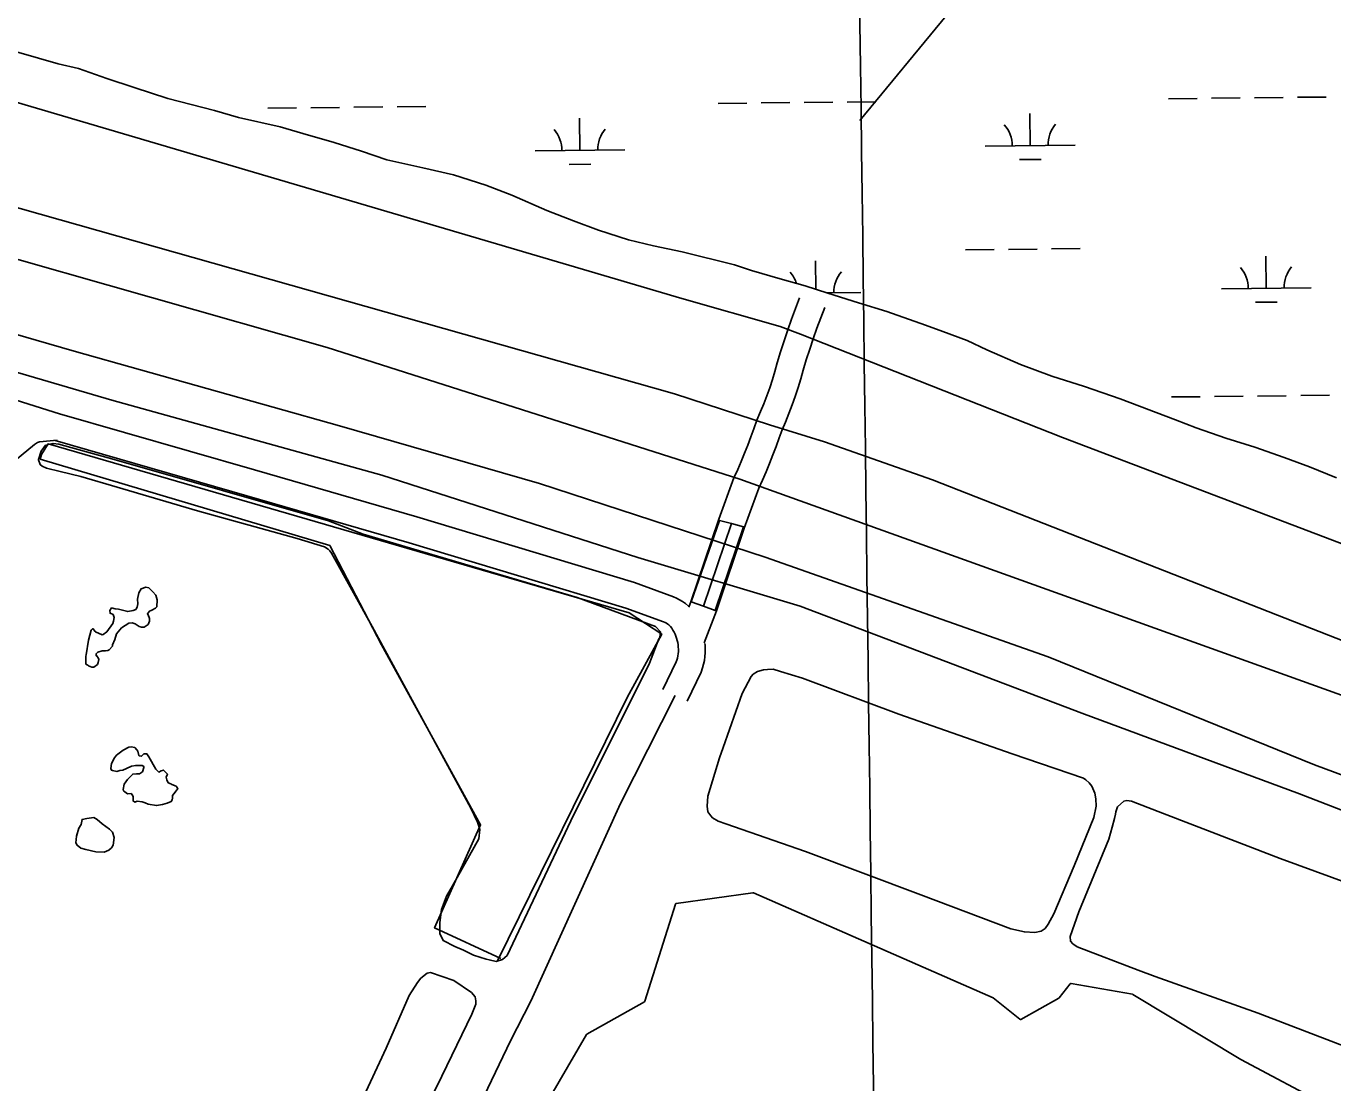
# Model space of a CAD drawing. Extents: x 3734862 to 3772949, y 391520 to 417239.
# Drawn here: x 3740576 to 3742033, y 411803 to 412981 of the extents above; entities that cross this region are included whole.
import ezdxf

# ---------------------------------------------------------------- set-up
doc = ezdxf.new("R2010")
doc.units = 0
for name, color, linetype in [('V-BRDG-OTLN', 7, 'Continuous'), ('V-GRID-MAJR', 7, 'Continuous'), ('V-LEVE-TOET', 7, 'Continuous'), ('V-ROAD-CNTR', 7, 'Continuous'), ('V-SITE-VEGE', 7, 'Continuous'), ('V-TOPO-SHOR', 7, 'Continuous'), ('V-WETL-SWMP', 7, 'Continuous')]:
    doc.layers.add(name, color=color, linetype=linetype)

msp = doc.modelspace()

# ---------------------------------------------------------------- linework, layer by layer
at = {"layer": 'V-BRDG-OTLN'}
msp.add_line((3741331.306, 412334.48), (3741362.4620000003, 412426.54600000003), dxfattribs=at)
msp.add_lwpolyline([(3741375.639, 412423.081), (3741344.311, 412329.766), (3741331.306, 412334.48), (3741317.4080000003, 412339.518), (3741348.986, 412430.087), (3741362.464, 412426.54600000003)], close=True, dxfattribs=at)
at = {"layer": 'V-GRID-MAJR'}
msp.add_spline([(3741709.628, 396887.316), (3741632.95, 402946.574), (3741556.258, 409006.89400000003), (3741479.5670000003, 415067.217), (3741479.554, 415068.275)], degree=3, dxfattribs=at)
at = {"layer": 'V-LEVE-TOET'}
for points in [[(3738852.917291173, 413396.43610993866), (3739138.355, 413315.577), (3740264.708, 412984.864), (3741306.929, 412677.569), (3741416.654, 412646.382), (3741439.2460000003, 412637.689), (3741731.329, 412522.685), (3742578.554, 412200.203), (3743221.319, 411958.22000000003), (3743367.481, 411908.066)], [(3744926.801, 411188.305), (3744890.365, 411207.271), (3744850.841, 411205.862), (3744810.733, 411224.88800000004), (3744044.146, 411535.033), (3743485.573, 411757.27), (3743467.026, 411746.549), (3743430.168, 411739.802), (3743419.088, 411736.309), (3743236.431, 411801.754), (3743192.829, 411831.862), (3743145.7320000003, 411873.052), (3742641.723, 412061.326), (3741586.544, 412475.393), (3741465.978, 412517.778), (3741404.737, 412536.63800000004), (3741298.745, 412571.44), (3740526.987, 412789.806), (3739718.973, 413038.159), (3738899.6380000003, 413268.325), (3738854.3686069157, 413281.0865020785)]]:
    msp.add_lwpolyline(points, dxfattribs=at)
at = {"layer": 'V-ROAD-CNTR'}
for points in [[(3738852.0452568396, 413216.27054169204), (3739597.622765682, 412996.95698032), (3740128.190704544, 412846.09928203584), (3740911.505137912, 412622.81472860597), (3741371.739217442, 412476.00802221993), (3742051.4058581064, 412231.98151027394), (3742605.741749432, 412017.091940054), (3743130.7246994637, 411814.8743444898), (3743608.337744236, 411634.0637061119), (3744107.446746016, 411440.79309265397)], [(3738862.2942185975, 413035.2024879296), (3739022.991890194, 412982.7736801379), (3739237.391814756, 412927.0790535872), (3739448.4585445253, 412875.4529923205), (3739688.293921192, 412804.15180117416), (3739880.020442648, 412746.4430397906), (3739967.917661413, 412724.2148040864), (3739993.087020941, 412720.19850927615), (3740054.5375774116, 412712.6155230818), (3740096.249078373, 412703.8485136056), (3740134.5330100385, 412695.15832713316), (3740288.04033329, 412649.990462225), (3740430.4402741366, 412606.5112605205), (3740613.466301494, 412548.8953978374), (3740830.479204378, 412486.5272709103), (3741011.4705691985, 412434.0216055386), (3741254.1950331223, 412360.7716869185), (3741297.66734374, 412344.85083063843), (3741301.0307630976, 412343.4348643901), (3741304.4614588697, 412341.682211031), (3741307.7598765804, 412339.6727004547), (3741310.896229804, 412337.4239943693), (3741314.4470393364, 412334.45456440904), (3741315.0613755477, 412333.7211423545)], [(3741314.913346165, 412333.4937936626), (3741317.176527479, 412339.52169926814), (3741348.3091210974, 412431.5185333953), (3741365.0697888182, 412477.5157095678), (3741369.364919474, 412487.0437358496), (3741373.2489636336, 412496.01721718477), (3741376.993625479, 412505.03333852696), (3741380.595191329, 412514.0905191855), (3741384.05342885, 412523.1802409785), (3741387.3625016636, 412532.2965558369), (3741390.7461321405, 412542.0762517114), (3741394.809477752, 412551.46727974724), (3741398.381614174, 412560.2770057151), (3741401.7551311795, 412569.1778411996), (3741404.924549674, 412578.162201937), (3741407.889207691, 412587.23085147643), (3741410.6488047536, 412596.3754553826), (3741413.297182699, 412605.94149275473), (3741417.064430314, 412618.28286483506), (3741420.9802530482, 412630.47186773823), (3741425.0684561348, 412642.5889435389), (3741429.3277840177, 412654.62515699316), (3741433.7540361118, 412666.57603764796), (3741438.3078173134, 412678.3377866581)], [(3741332.0392663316, 412293.75796621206), (3741345.435472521, 412329.4383007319), (3741376.6148789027, 412421.5734666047), (3741392.8762111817, 412466.2002904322), (3741396.8070805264, 412474.92026415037), (3741400.8690363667, 412484.3047828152), (3741404.7863745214, 412493.73666147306), (3741408.5548086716, 412503.2134808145), (3741412.17457115, 412512.7277590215), (3741415.6394983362, 412522.2734441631), (3741418.7278678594, 412531.19974828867), (3741422.480522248, 412539.8727202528), (3741426.312385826, 412549.32299428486), (3741429.9308688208, 412558.8701588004), (3741433.331450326, 412568.509798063), (3741436.5107923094, 412578.2351485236), (3741439.4691952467, 412588.0385446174), (3741442.104817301, 412597.5585072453), (3741445.693569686, 412609.315135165), (3741449.475746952, 412621.08813226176), (3741453.4235438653, 412632.78905646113), (3741457.5362159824, 412644.41084300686), (3741461.809963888, 412655.94996235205), (3741466.284182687, 412667.50621334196)], [(3740555.7591665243, 412490.26966611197), (3740585.489300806, 412514.7873274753), (3740588.66536524, 412517.0911358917), (3740590.8980559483, 412517.7375662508), (3740610.555135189, 412519.5977133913)], [(3740608.553593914, 412519.09292960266), (3740822.156795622, 412457.70472908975), (3741002.9574308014, 412405.2543944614), (3741244.694966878, 412332.3023130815), (3741286.68265626, 412316.9251693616), (3741288.369236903, 412316.21513560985), (3741289.8125411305, 412315.47778896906), (3741291.19212342, 412314.6372995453), (3741292.507770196, 412313.69400563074), (3741293.1589606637, 412313.149435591), (3741294.195860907, 412311.91153768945), (3741295.681149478, 412309.9086039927), (3741297.040919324, 412307.82230125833), (3741298.27784929, 412305.6527010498), (3741299.3808684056, 412303.41875687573), (3741300.3461539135, 412301.1230816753), (3741301.1768936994, 412298.7650190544), (3741301.863552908, 412296.3697988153), (3741302.405594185, 412293.9353936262), (3741302.8024425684, 412291.47036878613), (3741303.050812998, 412288.9918082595), (3741303.1498327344, 412286.50531265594), (3741303.0982610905, 412284.00850837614), (3741302.9006456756, 412281.5169319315), (3741302.5550025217, 412279.05193117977), (3741302.0608296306, 412276.60754027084), (3741301.4223309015, 412274.19698689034), (3741300.805631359, 412272.3294837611), (3741285.9655316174, 412241.4902357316)], [(3741332.7945915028, 412293.04807523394), (3741332.991187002, 412291.0861917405), (3741333.162167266, 412286.7926873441), (3741333.07373891, 412282.5114916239), (3741332.7353543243, 412278.2450680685), (3741332.1389974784, 412273.9920688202), (3741331.2891703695, 412269.7884597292), (3741330.1916690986, 412265.64501310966), (3741328.682368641, 412261.07451623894), (3741312.9984683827, 412228.4817642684)], [(3740797.452, 411190.054), (3740889.219, 411373.577), (3741027.6040000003, 411665.202), (3741116.116, 411849.715), (3741138.802, 411894.197), (3741238.646, 412114.5), (3741299.4820000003, 412234.98600000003)]]:
    msp.add_lwpolyline(points, dxfattribs=at)
at = {"layer": 'V-SITE-VEGE'}
msp.add_lwpolyline([(3741149.163, 411768.153), (3741200.807, 411856.952), (3741201.182, 411857.321), (3741265.332, 411893.419), (3741265.782, 411893.949), (3741300.008, 412002.286), (3741300.434, 412002.835), (3741300.826, 412002.977), (3741386.225, 412014.99), (3741386.768, 412014.916), (3741515.968, 411958.369), (3741653.94, 411897.71400000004), (3741683.74, 411873.80100000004), (3741684.4020000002, 411873.582), (3741684.858, 411873.70900000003), (3741727.254, 411897.564), (3741727.543, 411897.81200000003), (3741739.9990000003, 411913.387), (3741740.595, 411913.743), (3741740.951, 411913.745), (3741809.2290000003, 411901.74), (3741809.573, 411901.613), (3741930.221, 411828.87200000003), (3742029.369, 411776.31200000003)], dxfattribs=at)
at = {"layer": 'V-TOPO-SHOR'}
for points in [[(3741505.304, 412876.12700000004), (3741601.484, 412992.943), (3741671.899, 413080.188), (3741779.126, 413225.241), (3741913.649, 413385.53), (3742049.333, 413556.97000000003)], [(3738856.2634540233, 413130.4853170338), (3738965.086, 413099.916), (3739232.915, 413017.091), (3739482.632, 412943.355), (3739702.798, 412882.271), (3740072.384, 412776.82), (3740368.623, 412694.207), (3740629.813, 412618.929), (3740925.366, 412535.653), (3741148.18, 412471.145), (3741399.793, 412389.262), (3741715.179, 412277.931), (3742012.151, 412157.433), (3742216.521, 412081.728)], [(3738856.8518144, 413083.7228265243), (3739161.554, 412995.935), (3739452.362, 412912.059), (3739705.481, 412839.619), (3740003.051, 412755.63300000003), (3740393.5330000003, 412645.782), (3740671.526, 412564.143), (3740972.486, 412480.777), (3741257.752, 412388.875), (3741438.799, 412334.51900000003), (3741752.7, 412215.096), (3741995.39, 412125.242), (3742217.85, 412039.099), (3742410.061, 411964.271), (3742754.045, 411823.392), (3743083.464, 411701.685), (3743238.041, 411641.675), (3743590.051, 411495.253), (3743868.258, 411385.206), (3744209.825, 411261.949), (3744443.0270000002, 411170.897), (3744579.065, 411127.485)], [(3740636.921, 412479.069), (3740614.0700000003, 412484.593), (3740598.683, 412488.59), (3740594.032, 412490.54000000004), (3740591.724, 412492.449), (3740589.934, 412497.628), (3740589.9420000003, 412498.097), (3740592.904, 412507.413), (3740597.6920000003, 412513.889), (3740606.154, 412516.093), (3740612.693, 412515.05), (3740674.222, 412498.126), (3740913.295, 412429.612), (3740951.916, 412414.936), (3741190.485, 412344.087), (3741277.5130000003, 412311.766), (3741283.039, 412306.058), (3741282.463, 412299.51300000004), (3741281.505, 412298.12200000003), (3741270.7630000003, 412271.142), (3741183.145, 412095.12), (3741112.338, 411945.043), (3741107.111, 411940.445), (3741100.052, 411938.221), (3741092.1240000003, 411940.224), (3741088.856, 411940.744), (3741074.882, 411945.186), (3741063.741, 411950.98600000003), (3741053.972, 411954.892), (3741040.971, 411961.658), (3741037.356, 411969.67600000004), (3741037.088, 411981.856), (3741039.198, 411996.335), (3741044.59, 412011.23), (3741051.3340000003, 412022.826), (3741080.752, 412075.253), (3741081.855, 412085.536), (3741079.177, 412093.539), (3741071.9390000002, 412109.108), (3741034.663, 412177.608), (3740961.9390000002, 412311.766), (3740916.453, 412393.50800000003), (3740914.626, 412396.346), (3740912.7830000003, 412398.251), (3740908.609, 412400.659), (3740878.327, 412410.049), (3740766.9280000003, 412440.896), (3740677.461, 412467.172), (3740636.921, 412479.069)], [(3741101.38, 411938.9689999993), (3741246.136, 412232.6239999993), (3741284.503, 412303.4529999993), (3741248.411, 412327.0309999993), (3740600.5500000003, 412515.45399999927), (3740593.324, 412503.66099999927), (3740591.853, 412498.50299999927), (3740914.507, 412402.2659999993), (3740972.031, 412291.2319999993), (3741082.698, 412090.7969999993), (3741031.4420000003, 411975.75299999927), (3741105.222, 411941.5329999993)], [(3740655.738, 412269.319), (3740651.489, 412266.587), (3740649.1520000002, 412266.624), (3740647.292, 412267.12200000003), (3740645.4390000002, 412268.086), (3740644.978, 412268.561), (3740642.666, 412270.001), (3740642.811, 412278.875), (3740642.8340000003, 412280.278), (3740645.437, 412296.586), (3740648.423, 412307.75200000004), (3740650.321, 412309.591), (3740653.0700000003, 412306.275), (3740653.531, 412305.8), (3740660.95, 412302.409), (3740661.893, 412302.859), (3740666.148, 412306.06), (3740672.841, 412315.297), (3740673.347, 412317.623), (3740674.348, 412321.813), (3740673.001, 412325.107), (3740669.755, 412326.561), (3740669.339, 412329.837), (3740671.254, 412332.61), (3740675.4420000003, 412331.607), (3740679.1720000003, 412331.079), (3740689.409, 412328.576), (3740695.506, 412329.878), (3740698.322, 412330.765), (3740699.77, 412333.54600000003), (3740700.7660000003, 412337.268), (3740700.383, 412342.412), (3740701.898, 412349.398), (3740704.311, 412354.03), (3740709.478, 412355.814), (3740712.7320000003, 412354.827), (3740717.336, 412350.547), (3740720.543, 412346.75800000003), (3740722.327, 412341.58900000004), (3740721.731, 412333.655), (3740720.308, 412332.277), (3740716.066, 412330.009), (3740713.715, 412329.114), (3740711.325, 412325.88300000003), (3740712.245, 412324.93200000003), (3740713.578, 412320.705), (3740713.5330000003, 412317.904), (3740712.071, 412314.189), (3740707.813, 412310.988), (3740704.542, 412311.041), (3740702.222, 412312.014), (3740697.597, 412314.893), (3740694.343, 412315.88), (3740690.597, 412315.47500000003), (3740682.573, 412310.465), (3740676.853, 412303.549), (3740674.887, 412297.51), (3740672.452, 412291.474), (3740672.43, 412290.07300000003), (3740668.6240000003, 412285.93), (3740667.207, 412285.01900000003), (3740664.397, 412284.597), (3740660.66, 412284.659), (3740655.966, 412283.333), (3740654.0670000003, 412281.494), (3740654.028, 412279.16000000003), (3740654.9620000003, 412279.145), (3740656.787, 412276.311), (3740657.2290000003, 412274.904), (3740656.242, 412271.648), (3740655.738, 412269.319)], [(3741353.037, 412177.069), (3741374.136, 412237.081), (3741384.271, 412256.099), (3741386.6550000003, 412258.868), (3741391.38, 412261.598), (3741397.958, 412263.363), (3741402.644, 412263.755), (3741408.733, 412264.123), (3741417.113, 412261.647), (3741441.322, 412254.233), (3741548.75, 412214.113), (3741675.294, 412169.94), (3741754.861, 412142.906), (3741757.169, 412140.99700000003), (3741760.86, 412137.661), (3741764.073, 412133.866), (3741767.217, 412125.86100000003), (3741768.521, 412119.75800000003), (3741768.8510000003, 412111.33), (3741766.305, 412098.737), (3741744.3710000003, 412044.821), (3741721.509, 411991.387), (3741715.236, 411979.793), (3741711.8880000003, 411975.169), (3741707.6240000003, 411971.96400000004), (3741700.585, 411970.674), (3741688.897, 411971.333), (3741673.514, 411974.86), (3741573.5330000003, 412012.518), (3741444.718, 412060.939), (3741355.8570000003, 412091.866), (3741347.483, 412094.811), (3741340.995, 412098.659), (3741339.156, 412100.56200000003), (3741335.957, 412105.293), (3741335.1210000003, 412111.39), (3741335.773, 412122.609), (3741349.103, 412165.436), (3741353.037, 412177.069)], [(3740699.977, 412117.216), (3740697.153, 412115.86), (3740695.308, 412117.294), (3740695.367, 412121.029), (3740695.384, 412121.963), (3740694.48, 412123.848), (3740693.108, 412125.74), (3740688.897, 412125.341), (3740687.511, 412126.299), (3740684.7460000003, 412128.679), (3740684.302, 412130.088), (3740685.336, 412136.146), (3740689.156, 412141.223), (3740694.861, 412147.203), (3740699.072, 412147.602), (3740702.343, 412147.547), (3740705.65, 412149.831), (3740707.127, 412154.477), (3740707.149, 412155.88), (3740705.298, 412156.84500000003), (3740703.4280000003, 412156.876), (3740698.292, 412156.96), (3740693.6040000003, 412156.101), (3740687.953, 412153.39), (3740683.718, 412151.59), (3740680.441, 412151.17600000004), (3740677.156, 412150.295), (3740672.501, 412151.305), (3740671.1070000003, 412151.797), (3740670.67, 412153.673), (3740671.2290000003, 412159.27), (3740674.598, 412165.289), (3740676.986, 412168.521), (3740684.085, 412174.011), (3740690.677, 412177.173), (3740693.02, 412177.603), (3740697.216, 412177.067), (3740699.506, 412174.226), (3740700.417, 412172.809), (3740701.7430000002, 412168.115), (3740702.203, 412167.642), (3740704.532, 412167.136), (3740705.955, 412168.514), (3740707.379, 412169.893), (3740708.313, 412169.878), (3740710.649, 412169.83900000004), (3740712.931, 412166.532), (3740720.65, 412152.855), (3740723.867, 412149.534), (3740726.691, 412150.889), (3740729.042, 412151.784), (3740733.6380000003, 412147.037), (3740732.184, 412143.791), (3740733.073, 412140.973), (3740734.42, 412137.68), (3740737.2, 412136.234), (3740738.592, 412135.742), (3740743.235, 412133.799), (3740744.611, 412132.373), (3740745.0500000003, 412130.49700000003), (3740744.574, 412130.039), (3740740.761, 412125.429), (3740739.329, 412123.583), (3740739.276, 412120.315), (3740738.779, 412118.453), (3740737.8140000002, 412116.60000000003), (3740733.112, 412114.808), (3740727.951, 412113.491), (3740721.389, 412112.194), (3740712.069, 412113.749), (3740708.822, 412115.205), (3740705.568, 412116.19), (3740699.977, 412117.216)], [(3741815.465, 411928.561), (3741747.576, 411954.468), (3741742.952, 411957.818), (3741740.199, 411961.13800000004), (3741739.8140000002, 411966.291), (3741749.62, 411993.73600000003), (3741782.757, 412074.607), (3741786.72, 412088.112), (3741789.218, 412097.897), (3741790.2320000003, 412102.559), (3741790.744, 412105.358), (3741792.7060000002, 412110.939), (3741799.823, 412116.907), (3741803.112, 412117.79000000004), (3741808.25, 412117.237), (3741838.004, 412105.522), (3741973.774, 412053.243), (3742113.308, 412002.30700000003)], [(3740653.731, 412060.503), (3740642.559, 412063.022), (3740636.977, 412064.515), (3740632.827, 412067.851), (3740631.472, 412070.677), (3740632.059, 412078.14400000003), (3740635.006, 412086.973), (3740637.413, 412091.139), (3740638.437, 412096.73), (3740643.592, 412097.58), (3740651.554, 412098.852), (3740655.253, 412096.453), (3740660.7830000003, 412091.692), (3740669.097, 412085.949), (3740672.315, 412082.62700000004), (3740674.0840000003, 412076.52400000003), (3740673.0130000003, 412068.132), (3740671.09, 412064.892), (3740668.25, 412062.602), (3740663.074, 412060.349), (3740653.731, 412060.503)], [(3740638.31, 411094.75800000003), (3740628.588, 411101.474), (3740624.474, 411107.628), (3740624.971, 411109.492), (3740627.972, 411121.14900000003), (3740640.9760000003, 411143.409), (3740678.84, 411225.664), (3740753.944, 411380.82300000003), (3740861.433, 411598.191), (3740876.312, 411620.423), (3740886.392, 411635.70900000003), (3740899.59, 411669.673), (3740922.4760000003, 411723.61100000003), (3740977.309, 411841.643), (3741003.079, 411900.216), (3741012.217, 411915.05), (3741016.039, 411919.67), (3741023.1520000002, 411925.17100000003), (3741026.912, 411926.048), (3741052.987, 411917.194)], [(3740638.31, 411094.75800000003), (3740652.761, 411090.779), (3740657.485, 411093.509), (3740670.355, 411107.34500000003), (3740678.418, 411113.77), (3740685.0640000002, 411119.279), (3740693.671, 411130.375), (3740761.886, 411265.043), (3740860.08, 411457.75), (3740965.5130000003, 411663.916), (3741033.736, 411799.05100000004), (3741072.971, 411879.411), (3741077.3680000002, 411890.576), (3741077.43, 411894.32), (3741076.5700000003, 411899.016), (3741072.433, 411903.767), (3741052.987, 411917.194)], [(3742089.856, 411826.76300000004), (3741949.433, 411880.523), (3741834.536, 411921.7), (3741815.465, 411928.561)]]:
    msp.add_lwpolyline(points, dxfattribs=at)
at = {"layer": 'V-WETL-SWMP'}
for p, q in [((3740535.125827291, 412961.4006331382), (3740611.679966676, 412939.4072009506)), ((3740611.679966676, 412939.4072009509), (3740634.292965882, 412933.95019771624)), ((3740634.292965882, 412933.95019771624), (3740666.014964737, 412923.06019305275)), ((3740666.014964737, 412923.0601930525), (3740696.381043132, 412912.97551241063)), ((3740696.381043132, 412912.97551241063), (3740734.150067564, 412900.812611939)), ((3740734.150067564, 412900.812611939), (3740786.1852137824, 412887.43820758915)), ((3741347.39561436, 412895.1625304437), (3741379.393793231, 412895.5005222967)), ((3741395.3928826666, 412895.66951822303), (3741427.391061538, 412896.0075100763)), ((3741443.3901509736, 412896.17650600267), (3741475.3883298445, 412896.5144978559)), ((3741491.38741928, 412896.6834937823), (3741523.385598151, 412897.02148563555)), ((3741849.2750506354, 412900.463805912), (3741881.273229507, 412900.801797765)), ((3741897.272318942, 412900.9707936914), (3741929.2704978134, 412901.30878554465)), ((3741945.269587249, 412901.47778147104), (3741977.26776612, 412901.8157733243)), ((3741993.2668555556, 412901.9847692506), (3742025.265034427, 412902.32276110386)), ((3740786.1852137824, 412887.43820758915), (3740812.8692811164, 412879.5664818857)), ((3740812.8692811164, 412879.5664818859), (3740859.2753589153, 412869.0237988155)), ((3740845.5161780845, 412889.86125497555), (3740877.5143569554, 412890.19924682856)), ((3740893.513446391, 412890.36824275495), (3740925.511625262, 412890.7062346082)), ((3740941.5107146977, 412890.8752305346), (3740973.5088935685, 412891.21322238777)), ((3740989.507983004, 412891.38221831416), (3741021.5061618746, 412891.7202101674)), ((3741193.34879908, 412842.7913956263), (3741192.9682479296, 412878.78876786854)), ((3741695.2282353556, 412848.0926710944), (3741694.847684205, 412884.0900433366)), ((3740859.2753589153, 412869.0237988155), (3740884.5953406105, 412861.56572424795)), ((3740884.5953406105, 412861.56572424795), (3740919.2652983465, 412851.40955207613)), ((3740919.2652983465, 412851.40955207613), (3740950.0352008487, 412842.10015489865)), ((3741645.2310808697, 412847.56455882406), (3741745.225389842, 412848.6207833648)), ((3740950.0352008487, 412842.10015489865), (3740978.056253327, 412832.2493686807)), ((3741143.3516445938, 412842.263283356), (3741243.345953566, 412843.31950789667)), ((3740978.056253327, 412832.2493686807), (3741018.2274149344, 412823.3750270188)), ((3741018.2274149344, 412823.3750270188), (3741052.544663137, 412815.57503812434)), ((3741181.5126010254, 412827.23477504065), (3741205.511235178, 412827.48826893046)), ((3741683.3920373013, 412832.53605050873), (3741707.390671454, 412832.78954439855)), ((3741052.544663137, 412815.57503812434), (3741088.5618833, 412804.0289350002)), ((3741088.5618833, 412804.0289350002), (3741117.3470003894, 412792.9914119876)), ((3741117.3470003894, 412792.9914119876), (3741156.601177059, 412775.9121316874)), ((3741156.601177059, 412775.9121316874), (3741186.3513277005, 412764.075745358)), ((3741186.3513277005, 412764.075745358), (3741213.9715558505, 412753.6456747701)), ((3741213.9715558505, 412753.6456747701), (3741247.6577434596, 412743.1154390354)), ((3741247.6577434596, 412743.1154390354), (3741275.5338273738, 412736.39778087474)), ((3741275.5338273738, 412736.39778087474), (3741307.5227893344, 412729.8086259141)), ((3741623.0446291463, 412731.89374354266), (3741655.042808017, 412732.2317353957)), ((3741671.0418974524, 412732.40073132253), (3741703.040076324, 412732.7387231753)), ((3741719.039165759, 412732.90771910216), (3741751.0373446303, 412733.2457109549)), ((3741307.5227893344, 412729.80862591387), (3741365.603848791, 412715.16186812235)), ((3741456.4372542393, 412687.8351137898), (3741456.1003909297, 412719.69993389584)), ((3741958.3603783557, 412689.0038371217), (3741957.9798272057, 412725.00120936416)), ((3741365.603848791, 412715.1618681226), (3741384.6788069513, 412708.78369767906)), ((3741384.6788069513, 412708.78369767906), (3741416.4276499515, 412699.45805811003)), ((3741416.4276499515, 412699.45805811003), (3741444.287685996, 412691.7622049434)), ((3741444.287685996, 412691.7622049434), (3741469.7908438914, 412683.5188481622)), ((3741908.3632238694, 412688.47572485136), (3742008.3575328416, 412689.5319493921)), ((3741468.8192681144, 412683.83288949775), (3741506.4780965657, 412684.23067392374)), ((3741469.7908438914, 412683.51884816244), (3741504.060173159, 412672.78418950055)), ((3741946.524180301, 412673.44721653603), (3741970.522814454, 412673.7007104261)), ((3741504.060173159, 412672.78418950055), (3741535.411077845, 412663.07380121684)), ((3741535.411077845, 412663.07380121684), (3741578.414116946, 412647.8899605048)), ((3741578.414116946, 412647.8899605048), (3741597.8710778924, 412640.91780141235)), ((3741597.8710778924, 412640.91780141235), (3741625.102883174, 412630.68800818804)), ((3741625.102883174, 412630.68800818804), (3741646.856838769, 412620.54682729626)), ((3741646.856838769, 412620.54682729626), (3741684.5549285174, 412604.08019290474)), ((3741684.5549285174, 412604.08019290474), (3741719.372853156, 412590.9868859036)), ((3741719.372853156, 412590.9868859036), (3741755.7818479, 412579.4328644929)), ((3741755.7818479, 412579.4328644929), (3741795.4847678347, 412565.86753832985)), ((3741795.4847678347, 412565.86753832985), (3741857.336091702, 412542.3538576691)), ((3741852.791713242, 412567.8130889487), (3741884.7898921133, 412568.15108080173)), ((3741900.788981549, 412568.3200767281), (3741932.7871604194, 412568.65806858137)), ((3741948.786249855, 412568.82706450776), (3741980.7844287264, 412569.16505636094)), ((3741996.7835181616, 412569.33405228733), (3742028.781697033, 412569.6720441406)), ((3741857.336091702, 412542.3538576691), (3741880.2831200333, 412533.36797308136)), ((3741880.2831200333, 412533.36797308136), (3741913.3652609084, 412521.8695469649)), ((3741913.3652609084, 412521.86954696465), (3741945.6873916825, 412511.753079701)), ((3741945.6873916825, 412511.753079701), (3741978.3795909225, 412500.2608913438)), ((3741978.3795909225, 412500.2608913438), (3742006.586957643, 412489.8203852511)), ((3742006.586957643, 412489.8203852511), (3742036.5289698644, 412477.78543503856))]:
    msp.add_line(p, q, dxfattribs=at)
for centre, radius, start, end in [((3741138.103987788, 412842.6826747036), 35.246287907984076, 359.83337639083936, 41.37703472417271), ((3741248.5835722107, 412843.84965359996), 35.24628790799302, 139.83334870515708, 181.3770070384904), ((3741639.983424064, 412847.98395017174), 35.246287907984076, 359.83337639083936, 41.37703472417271), ((3741750.4630084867, 412849.1509290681), 35.24628790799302, 139.83334870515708, 181.3770070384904), ((3741401.2361307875, 412683.5938407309), 35.246287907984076, 17.830183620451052, 41.37703472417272), ((3741511.7157152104, 412684.7608196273), 35.24628790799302, 139.83334870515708, 181.3770070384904), ((3741903.1155670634, 412688.8951161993), 35.246287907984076, 359.83337639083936, 41.37703472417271), ((3742013.5951514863, 412690.06209509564), 35.24628790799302, 139.83334870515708, 181.3770070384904)]:
    msp.add_arc(centre, radius, start, end, dxfattribs=at)

doc.saveas('drawing.dxf')
